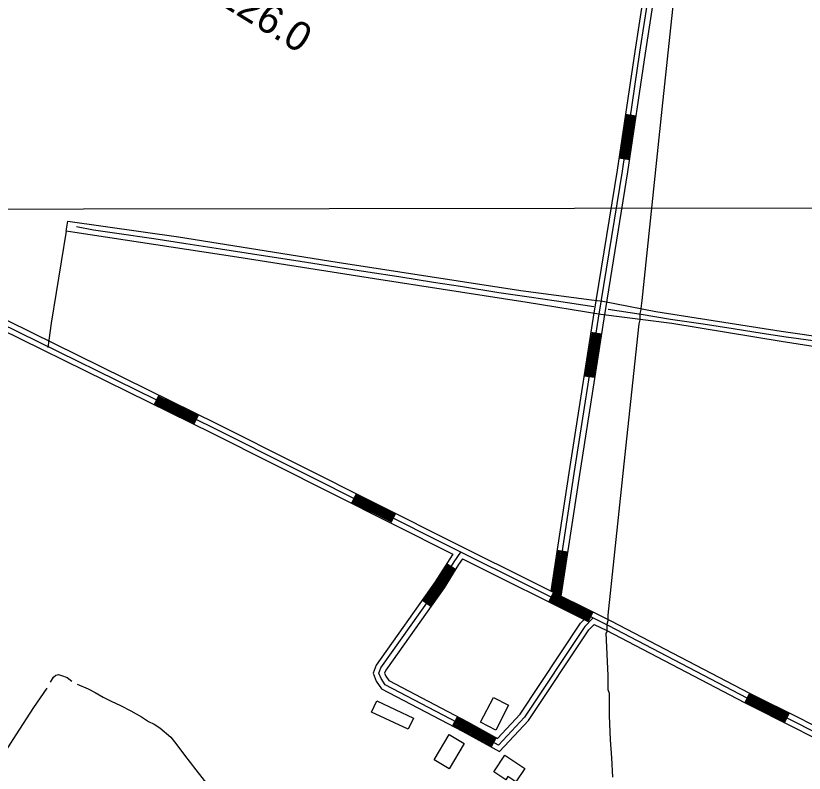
# Model space of a CAD drawing. Extents: x 3297735 to 3335592, y 670436 to 695807.
# Drawn here: x 3322973 to 3325207, y 689386 to 691531 of the extents above; entities that cross this region are included whole.
import ezdxf

# ---------------------------------------------------------------- set-up
doc = ezdxf.new("R2010")
doc.units = 0
for name, color, linetype in [('V-BLDG-OTLN', 7, 'Continuous'), ('V-DTCH-CNTR', 7, 'Continuous'), ('V-GRID-MAJR', 7, 'Continuous'), ('V-RIVR-RANG-IDEN', 7, 'Continuous'), ('V-ROAD-CNTR', 7, 'Continuous'), ('V-TOPO-SHOR', 7, 'Continuous'), ('V-UTIL-LINE', 7, 'Continuous')]:
    doc.layers.add(name, color=color, linetype=linetype)

msp = doc.modelspace()

# ---------------------------------------------------------------- linework, layer by layer
at = {"layer": 'V-BLDG-OTLN'}
for points in [[(3323995.6, 689591), (3324099.7, 689542), (3324084.7, 689510.1), (3323980.6, 689559.1)], [(3324290.3, 689530.5), (3324326.8, 689600.6), (3324369.6, 689578.4), (3324333.1, 689508.2)], [(3324243.8, 689469.7), (3324201.2, 689398), (3324158.1, 689423.6), (3324200.6, 689495.3)], [(3324327.8, 689389.7), (3324358.8, 689436.6), (3324415.5, 689399), (3324390.3, 689361), (3324367.5, 689376.1), (3324361.6, 689367.3)]]:
    msp.add_lwpolyline(points, close=True, dxfattribs=at)
at = {"layer": 'V-DTCH-CNTR'}
for points in [[(3323115.3, 690921.3), (3323120.7, 690949.3), (3323434.2, 690905.6), (3323883.9, 690833.2), (3324404, 690753.1), (3324604.4, 690726.6), (3324636.5, 690722.6)], [(3325905.5, 690494.8), (3325773.8, 690510.3), (3325549.7, 690545.4), (3325486, 690555.3), (3325141.7, 690609), (3324831.9, 690660.1), (3324630.6, 690685.4), (3324422.1, 690719), (3323989.8, 690785.9), (3323599.5, 690847.1), (3323140.6, 690917.3), (3323115.3, 690921.3), (3323073, 690660.2), (3323064.2, 690592.1)], [(3324636.5, 690722.6), (3324787.1, 690693.6), (3325141.5, 690638.2), (3325542.8, 690580.2), (3325722.1, 690554.3), (3325867.9, 690531.8), (3325898.4, 690535.2), (3326003.4, 690555.6)]]:
    msp.add_lwpolyline(points, dxfattribs=at)
at = {"layer": 'V-GRID-MAJR'}
msp.add_lwpolyline([(3301853.1, 690965.8), (3302673.5, 690966.2), (3305673.7, 690968.2), (3310110.3, 690971.5), (3313525.5, 690974.4), (3317355.7, 690978.1), (3321058.1, 690982), (3323164.5, 690984.4), (3326643.7, 690988.7), (3330122.8, 690993.3), (3332835.9, 690997.1), (3333379.4, 690997.9)], dxfattribs=at)
at = {"layer": 'V-ROAD-CNTR'}
for p, q in [((3324730.1, 691247.2), (3324700.4, 691251.6)), ((3324711.9, 691123.6), (3324682.2, 691127.9)), ((3324632.5, 690629.8), (3324602.8, 690634.4)), ((3324613.2, 690506.3), (3324583.5, 690510.9)), ((3323378.3, 690456.6), (3323365, 690429.7)), ((3323490.4, 690401.4), (3323477.2, 690374.5)), ((3323937.7, 690177.6), (3323924.2, 690150.8)), ((3324049.4, 690121.5), (3324035.9, 690094.7)), ((3324536.8, 690012.2), (3324507.1, 690016.7)), ((3324218.9, 689962.8), (3324193.4, 689978.7)), ((3324496.7, 689898.2), (3324483.3, 689871.4)), ((3324149.1, 689858.1), (3324124.6, 689875.5)), ((3324608.6, 689842.5), (3324595.2, 689815.7)), ((3325052.4, 689612.2), (3325039, 689585.3)), ((3324224.2, 689546.4), (3324210.3, 689519.8)), ((3325164.3, 689556.4), (3325150.9, 689529.6)), ((3324334.3, 689486.5), (3324319.8, 689460.2))]:
    msp.add_line(p, q, dxfattribs=at)
for points in [[(3324501.3, 689879.2), (3324555.5, 690234.3), (3324624.4, 690675.1), (3324692, 691091.2), (3324741.5, 691427.9), (3324811.8, 691882.8), (3324931.5, 692468.1), (3324942.1, 692532.2), (3324993.5, 692734.1), (3325040.5, 693008.3), (3325068.4, 693140.8)], [(3324918.6, 692482.4), (3324916.7, 692470.9), (3324797, 691885.4), (3324726.7, 691430.1), (3324677.2, 691093.5), (3324609.5, 690677.5), (3324540.6, 690236.6), (3324489.6, 689901.8)], [(3324948.2, 692477), (3324946.2, 692465.4), (3324826.5, 691880.1), (3324756.4, 691425.6), (3324706.8, 691088.9), (3324639.2, 690672.7), (3324570.3, 690232), (3324517.8, 689887.7)], [(3324703.4, 691251.2), (3324685.2, 691127.5)], [(3324706.4, 691250.7), (3324688.2, 691127.1)], [(3324709.3, 691250.3), (3324691.2, 691126.6)], [(3324712.3, 691249.9), (3324694.1, 691126.2)], [(3324715.3, 691249.4), (3324697.1, 691125.7)], [(3324718.2, 691249), (3324700.1, 691125.3)], [(3324721.2, 691248.5), (3324703, 691124.9)], [(3324724.2, 691248.1), (3324706, 691124.4)], [(3324727.2, 691247.7), (3324709, 691124)], [(3322217, 691040), (3322817.8, 690732.5), (3323543.2, 690375.5), (3324222.9, 690034.5), (3324659.2, 689817.3), (3325051.8, 689612.5), (3325196.4, 689540.4), (3325305.2, 689484), (3325333.2, 689474), (3325352.2, 689467.6), (3325373, 689466.4), (3325395.8, 689472), (3325426.7, 689479.6), (3325555.1, 689524.3), (3325838.8, 689610.1), (3326674.4, 689855.2), (3326708.8, 689862.5), (3326763.4, 689874.4), (3326823.7, 689883.9), (3327408.7, 689944.8)], [(3322203.1, 691013.2), (3322806.5, 690704.3), (3323529.9, 690348.6), (3324211.9, 690006.5)], [(3322813.2, 690717.7), (3323536.6, 690362), (3324216.2, 690021.1), (3324652.4, 689804), (3325045, 689599.1), (3325189.6, 689527), (3325299.2, 689470.3), (3325328.3, 689459.8), (3325349.3, 689452.8), (3325374.4, 689451.3), (3325399.4, 689457.4), (3325431, 689465.2), (3325559.8, 689510.1), (3325843.1, 689595.8), (3326678.1, 689840.7), (3326711.9, 689847.8), (3326766.2, 689859.6), (3326825.6, 689869), (3327447.2, 689933.8)], [(3324605.8, 690634), (3324586.5, 690510.5)], [(3324608.7, 690633.5), (3324589.4, 690510)], [(3324611.7, 690633), (3324592.4, 690509.5)], [(3324614.7, 690632.6), (3324595.4, 690509.1)], [(3324617.6, 690632.1), (3324598.3, 690508.6)], [(3324620.6, 690631.6), (3324601.3, 690508.1)], [(3324623.6, 690631.2), (3324604.3, 690507.7)], [(3324626.5, 690630.7), (3324607.2, 690507.2)], [(3324629.5, 690630.3), (3324610.2, 690506.7)], [(3323369, 690437.7), (3323481.2, 690382.6)], [(3323370.3, 690440.4), (3323482.5, 690385.3)], [(3323371.6, 690443.1), (3323483.8, 690388)], [(3323373, 690445.8), (3323485.1, 690390.7)], [(3323374.3, 690448.5), (3323486.5, 690393.4)], [(3323375.6, 690451.2), (3323487.8, 690396)], [(3323376.9, 690453.9), (3323489.1, 690398.7)], [(3323366.3, 690432.4), (3323478.5, 690377.2)], [(3323367.7, 690435), (3323479.8, 690379.9)], [(3323933.6, 690169.6), (3324045.4, 690113.5)], [(3323935, 690172.2), (3324046.7, 690116.2)], [(3323936.3, 690174.9), (3324048, 690118.9)], [(3323925.6, 690153.5), (3324037.3, 690097.4)], [(3323926.9, 690156.1), (3324038.6, 690100.1)], [(3323928.3, 690158.8), (3324040, 690102.8)], [(3323929.6, 690161.5), (3324041.3, 690105.5)], [(3323930.9, 690164.2), (3324042.7, 690108.1)], [(3323932.3, 690166.9), (3324044, 690110.8)], [(3324608.8, 689825.7), (3324585.2, 689801.4), (3324414.3, 689544.1), (3324341, 689465.7), (3324245.9, 689518.1), (3324019.9, 689636.6), (3324007.9, 689654), (3324002.1, 689669.4), (3324007.7, 689684.5), (3324174.3, 689919.6), (3324215, 689985), (3324234.3, 690012.1)], [(3324510.1, 690016.3), (3324492.4, 689900.4)], [(3324513, 690015.8), (3324495.2, 689899)], [(3324516, 690015.4), (3324498, 689897.6)], [(3324519, 690014.9), (3324500.8, 689896.2)], [(3324521.9, 690014.5), (3324503.7, 689894.8)], [(3324524.9, 690014), (3324506.5, 689893.4)], [(3324527.9, 690013.6), (3324509.3, 689892)], [(3324530.8, 690013.1), (3324512.1, 689890.6)], [(3324533.8, 690012.7), (3324514.9, 689889.2)], [(3324211.9, 690006.5), (3324202.5, 689993.3), (3324161.8, 689927.9), (3323994.3, 689691.6), (3323986.1, 689669.3), (3323994.5, 689647), (3324009.6, 689625), (3324238.8, 689504.9), (3324344, 689446.9), (3324426.2, 689534.8), (3324596.9, 689791.9), (3324611.9, 689807.4)], [(3324239.1, 689993), (3324227.5, 689976.7), (3324186.8, 689911.3), (3324021.1, 689677.5), (3324018.1, 689669.4), (3324021.3, 689661), (3324030.1, 689648.1), (3324253, 689531.3), (3324338, 689484.4), (3324402.5, 689553.5), (3324573.5, 689810.8), (3324583.7, 689821.4)], [(3324239.1, 689993), (3324595.2, 689815.7)], [(3324196, 689977.1), (3324164.3, 689926.3), (3324127.1, 689873.7)], [(3324198.5, 689975.5), (3324166.8, 689924.6), (3324129.5, 689872)], [(3324201.1, 689973.9), (3324169.3, 689922.9), (3324131.9, 689870.3)], [(3324203.6, 689972.4), (3324171.8, 689921.3), (3324134.4, 689868.5)], [(3324206.1, 689970.8), (3324174.3, 689919.6), (3324136.8, 689866.8)], [(3324208.7, 689969.2), (3324176.8, 689918), (3324139.3, 689865.1)], [(3324211.2, 689967.6), (3324179.3, 689916.3), (3324141.7, 689863.3)], [(3324213.8, 689966), (3324181.8, 689914.6), (3324144.2, 689861.6)], [(3324216.3, 689964.4), (3324184.3, 689913), (3324146.6, 689859.9)], [(3324611.9, 689807.4), (3324645.6, 689790.6), (3325038.1, 689585.8), (3325182.8, 689513.7), (3325293.2, 689456.5), (3325323.4, 689445.6), (3325346.4, 689437.9), (3325375.8, 689436.2), (3325403, 689442.9), (3325435.2, 689450.8), (3325564.4, 689495.8), (3325847.4, 689581.4), (3326681.8, 689826.1), (3326715, 689833.1), (3326769, 689844.9), (3326827.6, 689854.1), (3327448.8, 689918.9), (3327590.6, 689934.3)], [(3324487.3, 689879.4), (3324599.2, 689823.7)], [(3324488.7, 689882.1), (3324600.6, 689826.4)], [(3324490, 689884.8), (3324601.9, 689829.1)], [(3324491.4, 689887.5), (3324603.3, 689831.8)], [(3324492.7, 689890.2), (3324604.6, 689834.5)], [(3324494, 689892.9), (3324605.9, 689837.2)], [(3324495.4, 689895.5), (3324607.3, 689839.8)], [(3324484.7, 689874.1), (3324596.6, 689818.4)], [(3324486, 689876.7), (3324597.9, 689821)], [(3325051, 689609.5), (3325162.9, 689553.7)], [(3325040.3, 689588), (3325152.2, 689532.3)], [(3325041.7, 689590.7), (3325153.5, 689534.9)], [(3325043, 689593.4), (3325154.9, 689537.6)], [(3325044.4, 689596.1), (3325156.2, 689540.3)], [(3325045.7, 689598.8), (3325157.6, 689543)], [(3325047, 689601.5), (3325158.9, 689545.7)], [(3325048.4, 689604.1), (3325160.2, 689548.4)], [(3325049.7, 689606.8), (3325161.6, 689551.1)], [(3324222.8, 689543.7), (3324251.6, 689528.6), (3324332.9, 689483.9)], [(3324211.7, 689522.5), (3324240.2, 689507.5), (3324321.3, 689462.8)], [(3324213.1, 689525.1), (3324241.6, 689510.2), (3324322.7, 689465.5)], [(3324214.5, 689527.8), (3324243, 689512.8), (3324324.2, 689468.1)], [(3324215.9, 689530.4), (3324244.5, 689515.4), (3324325.6, 689470.7)], [(3324217.3, 689533.1), (3324245.9, 689518.1), (3324327.1, 689473.4)], [(3324218.7, 689535.7), (3324247.3, 689520.7), (3324328.5, 689476)], [(3324220, 689538.4), (3324248.7, 689523.4), (3324330, 689478.6)], [(3324221.4, 689541.1), (3324250.1, 689526), (3324331.4, 689481.2)]]:
    msp.add_lwpolyline(points, dxfattribs=at)
at = {"layer": 'V-TOPO-SHOR'}
for points in [[(3323144.7, 690934.2), (3323193.5, 690925), (3323259.2, 690915.2), (3323363.9, 690900.7), (3323454.8, 690886.3), (3323553, 690871.4), (3323655.7, 690855.2), (3323760.4, 690838.7), (3323832.7, 690828), (3323885.2, 690819.3), (3323970.6, 690806.1), (3324058.8, 690793), (3324156.6, 690777), (3324232.7, 690765), (3324341.6, 690747.6), (3324428, 690735.5), (3324504.8, 690723.9), (3324610.7, 690708.1)], [(3324651.2, 690700.1), (3324745.5, 690685.8), (3324828.5, 690672.2), (3324920.5, 690658.5), (3325005.8, 690645.7), (3325088.1, 690632.5), (3325156.2, 690622), (3325246.8, 690609.7), (3325329.8, 690596.5), (3325404.8, 690584.5), (3325496, 690571.8), (3325573.1, 690560.2), (3325641.9, 690549.7), (3325720.4, 690536.1), (3325784.7, 690525.9), (3325844.9, 690515.9), (3325872.6, 690511), (3325884.6, 690510.3)], [(3323071.8, 689643.4), (3323080.1, 689658.1), (3323086.2, 689663.8), (3323093.8, 689665.1), (3323102.6, 689662.5), (3323118.2, 689657), (3323132, 689646.5)], [(3323146.7, 689638.1), (3323177.6, 689624.8), (3323197.9, 689614), (3323220.9, 689601.3), (3323243.1, 689590.1), (3323269.5, 689577.8), (3323299.3, 689562.9), (3323329.6, 689545.3), (3323349.5, 689532.6), (3323364.8, 689525.2), (3323381.3, 689514.7), (3323412.1, 689488), (3323429.1, 689466.1), (3323451.5, 689436.6), (3323483.1, 689395.1), (3323517.5, 689352.4)], [(3322930.7, 689426.5), (3322974.5, 689494.7), (3323023.9, 689572.2), (3323061.6, 689626.3)]]:
    msp.add_lwpolyline(points, dxfattribs=at)
at = {"layer": 'V-UTIL-LINE'}
msp.add_lwpolyline([(3324664.9, 689375), (3324661.7, 689429.6), (3324658.5, 689480.5), (3324655.3, 689549.6), (3324655.2, 689586), (3324655.2, 689611.4), (3324652, 689622.3), (3324652, 689662.4), (3324645.5, 689782.4), (3324648.7, 689786), (3324648.7, 689796.9), (3324648.7, 689800.5), (3324648.7, 689807.8), (3324651.8, 689818.7), (3324651.8, 689822.4), (3324651.8, 689833.3), (3324701.7, 690306.2), (3324739.1, 690659), (3324742.2, 690669.9), (3324742.2, 690677.1), (3324742.2, 690684.4), (3324742.2, 690688), (3324745.3, 690698.9), (3324745.3, 690702.6), (3324748.4, 690724.4), (3324804.5, 691266.4), (3324860.6, 691790.2)], dxfattribs=at)

# ---------------------------------------------------------------- texts
at = {"layer": 'V-RIVR-RANG-IDEN'}
msp.add_text('R-226.0', height=83, rotation=328.3318, dxfattribs=at).set_placement((3323441.4, 691630.4))

doc.saveas('drawing.dxf')
